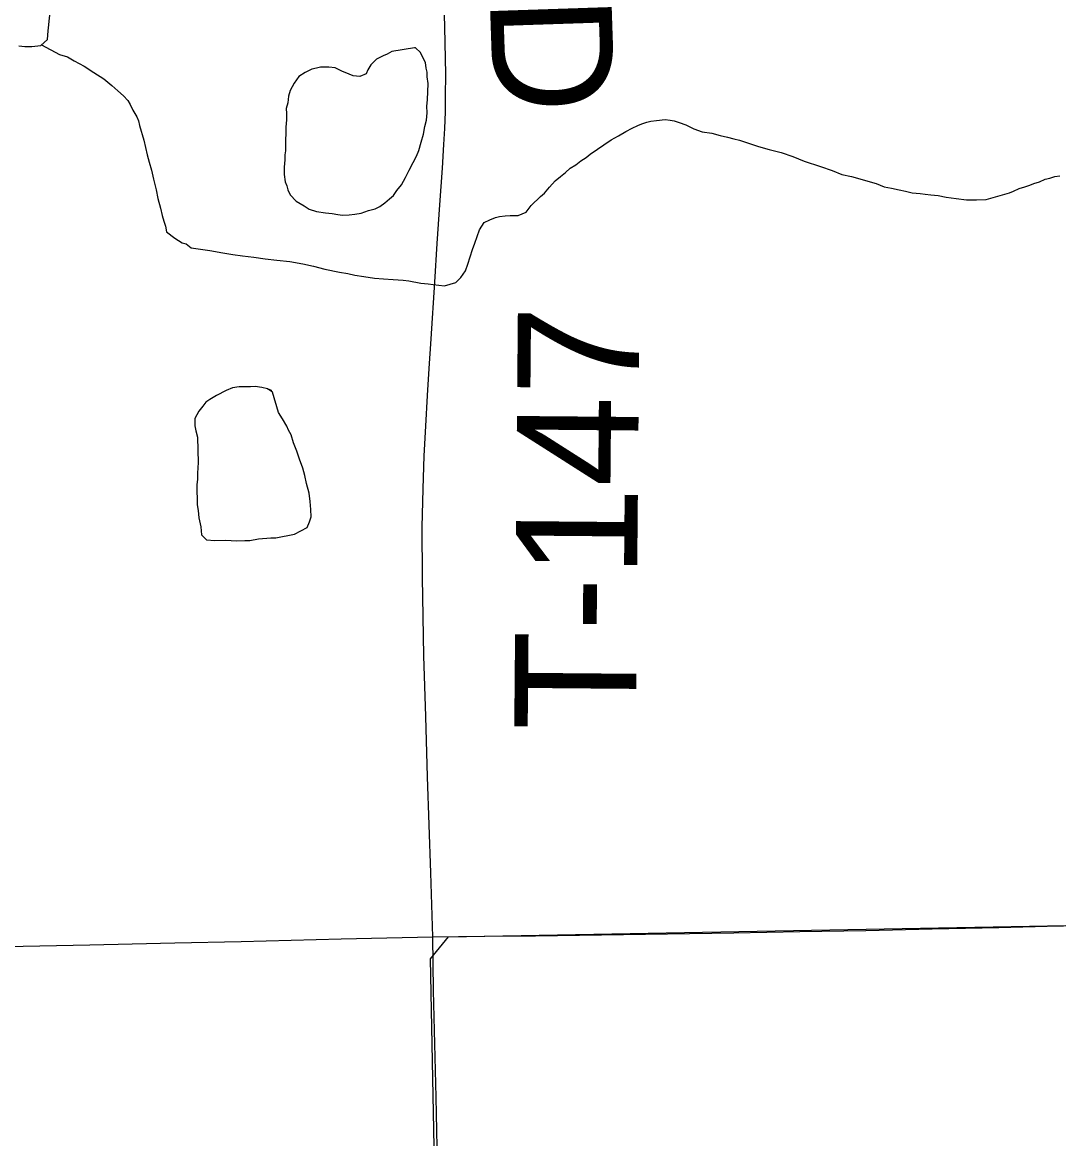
# Model space of a CAD drawing. Extents: x 103424 to 290657, y 38711 to 110967.
# Drawn here: x 214248.4707 to 214248.7129, y 40208.9868 to 40209.2475 of the extents above; entities that cross this region are included whole.
import ezdxf

# ---------------------------------------------------------------- set-up
doc = ezdxf.new("R2010")
doc.units = 0
for name, color, linetype in [('GM_X_County_Road', 7, 'Continuous'), ('GM_X_Minor_Lake', 7, 'Continuous'), ('GM_X_Minor_River', 7, 'Continuous'), ('GM_X_Rail_Line', 7, 'Continuous'), ('GM_X_Township_Road', 7, 'Continuous'), ('GM_X_Township_Road_Text', 7, 'Continuous')]:
    doc.layers.add(name, color=color, linetype=linetype)

msp = doc.modelspace()

# ---------------------------------------------------------------- linework, layer by layer
at = {"layer": 'GM_X_County_Road'}
for points in [[(214248.56665, 40209.03395), (214248.57864, 40209.03406), (214248.59062, 40209.03418), (214248.60605, 40209.03438), (214248.62148, 40209.03459), (214248.63701, 40209.03487), (214248.6524, 40209.03514), (214248.6678, 40209.03541), (214248.68333, 40209.03577), (214248.69886, 40209.03613), (214248.71022, 40209.03639), (214248.72159, 40209.03665)], [(214248.45543, 40209.03139), (214248.47096, 40209.03172), (214248.4865, 40209.03206), (214248.49644, 40209.03227), (214248.50638, 40209.03249), (214248.52191, 40209.03286), (214248.53356, 40209.03315), (214248.54521, 40209.03343), (214248.55593, 40209.03369), (214248.56665, 40209.03395)], [(214248.57097, 40208.77085), (214248.57127, 40208.77737), (214248.57132, 40208.78394), (214248.57136, 40208.79133), (214248.57125, 40208.80686), (214248.57119, 40208.8154), (214248.57113, 40208.82393), (214248.57107, 40208.83946), (214248.57103, 40208.84724), (214248.571, 40208.85501), (214248.57073, 40208.8685), (214248.57046, 40208.88199), (214248.57003, 40208.89579), (214248.56961, 40208.90959), (214248.56918, 40208.92512), (214248.56889, 40208.93564), (214248.5686, 40208.94616), (214248.56822, 40208.96169), (214248.56799, 40208.97132), (214248.56775, 40208.98094), (214248.5674, 40208.99648), (214248.56712, 40209.00894), (214248.56684, 40209.02141), (214248.56665, 40209.03395)]]:
    msp.add_lwpolyline(points, dxfattribs=at)
at = {"layer": 'GM_X_Minor_Lake'}
for points in [[(214248.46997, 40209.24204), (214248.4713, 40209.24187), (214248.47301, 40209.24189), (214248.4751, 40209.24211), (214248.4766, 40209.24346), (214248.47676, 40209.24555), (214248.47693, 40209.24688), (214248.47709, 40209.24859), (214248.47744, 40209.25049), (214248.47741, 40209.25239), (214248.4772, 40209.25409), (214248.47736, 40209.25618), (214248.47751, 40209.25846), (214248.47787, 40209.25998), (214248.47783, 40209.26264), (214248.47667, 40209.26395), (214248.47473, 40209.26639), (214248.47376, 40209.26789), (214248.47241, 40209.26921), (214248.47089, 40209.26937), (214248.46898, 40209.2703)], [(214248.56239, 40209.24154), (214248.55709, 40209.24069), (214248.55596, 40209.2401), (214248.55502, 40209.23971), (214248.55351, 40209.23892), (214248.5522, 40209.23757), (214248.55146, 40209.23642), (214248.5511, 40209.23546), (214248.54959, 40209.23487), (214248.54807, 40209.23503), (214248.54711, 40209.2354), (214248.54539, 40209.23613), (214248.54386, 40209.23686), (214248.54234, 40209.23703), (214248.54044, 40209.237), (214248.53949, 40209.23679), (214248.53836, 40209.23658), (214248.53685, 40209.2358), (214248.53535, 40209.23482), (214248.53423, 40209.23328), (214248.53331, 40209.23156), (214248.53296, 40209.23022), (214248.53279, 40209.2287), (214248.53243, 40209.22736), (214248.53245, 40209.22622), (214248.53248, 40209.2247), (214248.53232, 40209.22299), (214248.5322, 40209.21861), (214248.53222, 40209.21747), (214248.53205, 40209.21652), (214248.53207, 40209.21538), (214248.53191, 40209.21366), (214248.53194, 40209.21195), (214248.53215, 40209.21025), (214248.53255, 40209.2093), (214248.53276, 40209.20836), (214248.53334, 40209.20723), (214248.5347, 40209.20573), (214248.53662, 40209.20462)], [(214248.56239, 40209.24154), (214248.55709, 40209.24069), (214248.55596, 40209.2401), (214248.55502, 40209.23971), (214248.55351, 40209.23892), (214248.5522, 40209.23757), (214248.55146, 40209.23642), (214248.5511, 40209.23546), (214248.54959, 40209.23487), (214248.54807, 40209.23503), (214248.54711, 40209.2354), (214248.54539, 40209.23613), (214248.54386, 40209.23686), (214248.54234, 40209.23703), (214248.54044, 40209.237), (214248.53949, 40209.23679), (214248.53836, 40209.23658), (214248.53685, 40209.2358), (214248.53535, 40209.23482), (214248.53423, 40209.23328), (214248.53331, 40209.23156), (214248.53296, 40209.23022), (214248.53279, 40209.2287), (214248.53243, 40209.22736), (214248.53245, 40209.22622), (214248.53248, 40209.2247), (214248.53232, 40209.22299), (214248.5322, 40209.21861), (214248.53222, 40209.21747), (214248.53205, 40209.21652), (214248.53207, 40209.21538), (214248.53191, 40209.21366), (214248.53194, 40209.21195), (214248.53215, 40209.21025), (214248.53255, 40209.2093), (214248.53276, 40209.20836), (214248.53334, 40209.20723), (214248.5347, 40209.20573), (214248.53662, 40209.20462), (214248.53777, 40209.20388), (214248.53949, 40209.20333), (214248.54158, 40209.20299), (214248.5431, 40209.20282), (214248.54444, 40209.20265), (214248.54558, 40209.20248), (214248.5471, 40209.20251), (214248.54842, 40209.20272), (214248.54994, 40209.20293), (214248.55164, 40209.20353), (214248.55315, 40209.20394), (214248.55428, 40209.20453), (214248.55541, 40209.20531), (214248.55653, 40209.20628), (214248.55747, 40209.20705), (214248.55821, 40209.2082), (214248.55932, 40209.20955), (214248.56024, 40209.21128), (214248.56116, 40209.213), (214248.56208, 40209.21473), (214248.56282, 40209.21626), (214248.56336, 40209.2176), (214248.5639, 40209.21951), (214248.56444, 40209.22142), (214248.56479, 40209.22314), (214248.56514, 40209.22467), (214248.56531, 40209.22638), (214248.56528, 40209.2279), (214248.56544, 40209.22942), (214248.56557, 40209.23323), (214248.56535, 40209.23474), (214248.56533, 40209.23589), (214248.56513, 40209.23683), (214248.56492, 40209.23816), (214248.56433, 40209.23929), (214248.56374, 40209.24042), (214248.56258, 40209.24154), (214248.56239, 40209.24154)], [(214248.53662, 40209.20462), (214248.53777, 40209.20388), (214248.53949, 40209.20333), (214248.54158, 40209.20299), (214248.5431, 40209.20282), (214248.54444, 40209.20265), (214248.54558, 40209.20248), (214248.5471, 40209.20251), (214248.54842, 40209.20272), (214248.54994, 40209.20293), (214248.55164, 40209.20353), (214248.55315, 40209.20394), (214248.55428, 40209.20453), (214248.55541, 40209.20531), (214248.55653, 40209.20628), (214248.55747, 40209.20705), (214248.55821, 40209.2082), (214248.55932, 40209.20955), (214248.56024, 40209.21128), (214248.56116, 40209.213), (214248.56208, 40209.21473), (214248.56282, 40209.21626), (214248.56336, 40209.2176), (214248.5639, 40209.21951), (214248.56444, 40209.22142), (214248.56479, 40209.22314), (214248.56514, 40209.22467), (214248.56531, 40209.22638), (214248.56528, 40209.2279), (214248.56544, 40209.22942), (214248.56557, 40209.23323), (214248.56535, 40209.23474), (214248.56533, 40209.23589), (214248.56513, 40209.23683), (214248.56492, 40209.23816), (214248.56433, 40209.23929), (214248.56374, 40209.24042), (214248.56258, 40209.24154), (214248.56239, 40209.24154)], [(214248.52918, 40209.16115), (214248.52803, 40209.16189), (214248.52899, 40209.16153), (214248.52803, 40209.16189), (214248.5267, 40209.16225), (214248.52517, 40209.16242), (214248.52403, 40209.1624), (214248.5229, 40209.16238), (214248.52138, 40209.16235), (214248.51986, 40209.16214), (214248.51835, 40209.16155), (214248.51609, 40209.16037), (214248.51459, 40209.15939), (214248.51365, 40209.15881), (214248.51291, 40209.15784), (214248.51198, 40209.15669), (214248.51106, 40209.15496), (214248.51109, 40209.15325), (214248.51129, 40209.15211), (214248.5117, 40209.1506), (214248.51175, 40209.14756), (214248.5118, 40209.14471), (214248.51165, 40209.14224), (214248.51168, 40209.14071), (214248.51151, 40209.13957), (214248.51153, 40209.13786), (214248.51156, 40209.13634), (214248.51159, 40209.13482), (214248.5118, 40209.13349), (214248.51202, 40209.13179), (214248.51243, 40209.1297)], [(214248.52918, 40209.16115), (214248.52803, 40209.16189), (214248.52899, 40209.16153), (214248.52803, 40209.16189), (214248.5267, 40209.16225), (214248.52517, 40209.16242), (214248.52403, 40209.1624), (214248.5229, 40209.16238), (214248.52138, 40209.16235), (214248.51986, 40209.16214), (214248.51835, 40209.16155), (214248.51609, 40209.16037), (214248.51459, 40209.15939), (214248.51365, 40209.15881), (214248.51291, 40209.15784), (214248.51198, 40209.15669), (214248.51106, 40209.15496), (214248.51109, 40209.15325), (214248.51129, 40209.15211), (214248.5117, 40209.1506), (214248.51175, 40209.14756), (214248.5118, 40209.14471), (214248.51165, 40209.14224), (214248.51168, 40209.14071), (214248.51151, 40209.13957), (214248.51153, 40209.13786), (214248.51156, 40209.13634), (214248.51159, 40209.13482), (214248.5118, 40209.13349), (214248.51202, 40209.13179), (214248.51243, 40209.1297), (214248.51265, 40209.1278), (214248.51381, 40209.12668), (214248.51571, 40209.12652), (214248.51818, 40209.12656), (214248.52084, 40209.12642), (214248.52274, 40209.12645), (214248.52388, 40209.12647), (214248.52596, 40209.12688), (214248.52881, 40209.12712), (214248.52995, 40209.12714), (214248.5343, 40209.12797), (214248.53581, 40209.12875), (214248.53731, 40209.12954), (214248.53786, 40209.13088), (214248.53822, 40209.13203), (214248.53819, 40209.13374), (214248.53797, 40209.13563), (214248.53775, 40209.13753), (214248.53714, 40209.1398), (214248.53673, 40209.1417), (214248.53632, 40209.1434), (214248.53553, 40209.14548), (214248.53492, 40209.14737), (214248.53413, 40209.14926), (214248.53353, 40209.15115), (214248.53294, 40209.15228), (214248.53255, 40209.15322), (214248.53157, 40209.15492), (214248.53059, 40209.15642), (214248.52918, 40209.16115)], [(214248.51243, 40209.1297), (214248.51265, 40209.1278), (214248.51381, 40209.12668), (214248.51571, 40209.12652), (214248.51818, 40209.12656), (214248.52084, 40209.12642), (214248.52274, 40209.12645), (214248.52388, 40209.12647), (214248.52596, 40209.12688), (214248.52881, 40209.12712), (214248.52995, 40209.12714), (214248.5343, 40209.12797), (214248.53581, 40209.12875), (214248.53731, 40209.12954), (214248.53786, 40209.13088), (214248.53822, 40209.13203), (214248.53819, 40209.13374), (214248.53797, 40209.13563), (214248.53775, 40209.13753), (214248.53714, 40209.1398), (214248.53673, 40209.1417), (214248.53632, 40209.1434), (214248.53553, 40209.14548), (214248.53492, 40209.14737), (214248.53413, 40209.14926), (214248.53353, 40209.15115), (214248.53294, 40209.15228), (214248.53255, 40209.15322), (214248.53157, 40209.15492), (214248.53059, 40209.15642), (214248.52918, 40209.16115)]]:
    msp.add_lwpolyline(points, dxfattribs=at)
at = {"layer": 'GM_X_Minor_River'}
for points in [[(214248.47526, 40209.24226), (214248.47943, 40209.23999), (214248.48134, 40209.23945), (214248.48287, 40209.23852), (214248.48517, 40209.23723), (214248.48747, 40209.23575), (214248.48978, 40209.23427), (214248.4917, 40209.23278), (214248.49305, 40209.23147), (214248.4944, 40209.23035), (214248.49537, 40209.22922), (214248.49596, 40209.22828), (214248.49655, 40209.22696), (214248.49752, 40209.22546), (214248.49792, 40209.22451), (214248.49813, 40209.22338), (214248.49913, 40209.21997), (214248.49954, 40209.21827), (214248.49995, 40209.21656), (214248.50036, 40209.21486), (214248.50096, 40209.21297), (214248.50138, 40209.21088), (214248.50199, 40209.20842), (214248.5024, 40209.20634), (214248.50301, 40209.20407), (214248.50342, 40209.20236), (214248.50382, 40209.20104), (214248.50422, 40209.1999), (214248.50443, 40209.19858), (214248.50636, 40209.19709), (214248.50809, 40209.19598), (214248.50904, 40209.1958), (214248.51019, 40209.19487), (214248.51457, 40209.19418), (214248.51762, 40209.19366), (214248.5199, 40209.19332), (214248.52219, 40209.19297), (214248.52485, 40209.19264), (214248.52752, 40209.1923), (214248.53018, 40209.19197), (214248.53323, 40209.19164), (214248.53628, 40209.19111), (214248.53875, 40209.19058), (214248.54142, 40209.18987), (214248.54485, 40209.18916), (214248.54676, 40209.18882), (214248.54847, 40209.18846), (214248.55057, 40209.18812), (214248.55304, 40209.18778), (214248.55513, 40209.18762), (214248.55742, 40209.18747), (214248.5597, 40209.18732), (214248.56103, 40209.18715), (214248.56389, 40209.18662), (214248.5656, 40209.18646), (214248.56674, 40209.18629), (214248.56807, 40209.18612), (214248.56941, 40209.18595), (214248.57205, 40209.18676), (214248.57317, 40209.18792), (214248.57428, 40209.18946), (214248.57483, 40209.19099), (214248.57537, 40209.19271), (214248.57591, 40209.19443), (214248.57645, 40209.19596), (214248.577, 40209.19748), (214248.57754, 40209.19901), (214248.57865, 40209.20074), (214248.57997, 40209.20134), (214248.58129, 40209.20193), (214248.58224, 40209.20213), (214248.58356, 40209.20235), (214248.5847, 40209.20236), (214248.58565, 40209.20238), (214248.5866, 40209.2024), (214248.58849, 40209.20319), (214248.5896, 40209.20473), (214248.59184, 40209.20685), (214248.59278, 40209.20763), (214248.5939, 40209.20898), (214248.5952, 40209.21052), (214248.59651, 40209.21149), (214248.59763, 40209.21246), (214248.59876, 40209.21343), (214248.60007, 40209.21421), (214248.6012, 40209.21518), (214248.60251, 40209.21596), (214248.60345, 40209.21674), (214248.60833, 40209.22005), (214248.61002, 40209.22103), (214248.61172, 40209.22201), (214248.61322, 40209.22279), (214248.61454, 40209.22338), (214248.61549, 40209.22378), (214248.61662, 40209.22418), (214248.61756, 40209.22439), (214248.61889, 40209.2246), (214248.62097, 40209.22482), (214248.62212, 40209.22465), (214248.62307, 40209.22448), (214248.62422, 40209.22411)], [(214248.62422, 40209.22411), (214248.62574, 40209.22357), (214248.62766, 40209.22265), (214248.62957, 40209.22192), (214248.63185, 40209.22158), (214248.63376, 40209.22104), (214248.63548, 40209.22069), (214248.637, 40209.22033), (214248.63834, 40209.21997), (214248.64044, 40209.21925), (214248.64273, 40209.21852), (214248.64521, 40209.2178), (214248.64807, 40209.21709), (214248.65075, 40209.21618), (214248.65342, 40209.21509), (214248.65724, 40209.21382), (214248.65992, 40209.21291), (214248.66221, 40209.212), (214248.6645, 40209.21147), (214248.66641, 40209.21093), (214248.66832, 40209.21039), (214248.67022, 40209.20985), (214248.67213, 40209.20912), (214248.67385, 40209.20877), (214248.67557, 40209.20842), (214248.67709, 40209.20806), (214248.67862, 40209.20771), (214248.68052, 40209.20755), (214248.68166, 40209.20738), (214248.68299, 40209.20721), (214248.6847, 40209.20705), (214248.68661, 40209.2067), (214248.68889, 40209.20635), (214248.69137, 40209.20601), (214248.69365, 40209.20605), (214248.69592, 40209.20609), (214248.7014, 40209.2077), (214248.70235, 40209.2081), (214248.70367, 40209.20869), (214248.70499, 40209.20909), (214248.70612, 40209.20949), (214248.70707, 40209.20988), (214248.70839, 40209.21028), (214248.70971, 40209.21088), (214248.71084, 40209.21109), (214248.71198, 40209.21148), (214248.71311, 40209.21169)]]:
    msp.add_lwpolyline(points, dxfattribs=at)
at = {"layer": 'GM_X_Rail_Line'}
msp.add_lwpolyline([(214248.0834, 40208.75799), (214248.56474, 40208.77244), (214248.5708, 40208.7785), (214248.56614, 40209.02881), (214248.57034, 40209.03394), (214249.13766, 40209.04428), (214249.45554, 40209.04804), (214250.20657, 40209.06237), (214250.40695, 40208.9343), (214250.85343, 40208.92373), (214251.15406, 40208.91532)], dxfattribs=at)
at = {"layer": 'GM_X_Township_Road'}
msp.add_lwpolyline([(214248.56665, 40209.03395), (214248.56621, 40209.04888), (214248.56582, 40209.06007), (214248.56544, 40209.07126), (214248.565, 40209.08541), (214248.56455, 40209.09955), (214248.56438, 40209.1087), (214248.56421, 40209.11785), (214248.56416, 40209.1296), (214248.56441, 40209.13858), (214248.56465, 40209.14624), (214248.56504, 40209.15321), (214248.56543, 40209.16038), (214248.56582, 40209.16668), (214248.56626, 40209.17355), (214248.56714, 40209.18682), (214248.5677, 40209.19585), (214248.56826, 40209.20487), (214248.56894, 40209.21346), (214248.56923, 40209.21897), (214248.56948, 40209.22268), (214248.56958, 40209.22658), (214248.56963, 40209.23028), (214248.56968, 40209.23536), (214248.56948, 40209.24638), (214248.56928, 40209.25209)], dxfattribs=at)

# ---------------------------------------------------------------- texts
at = {"layer": 'GM_X_Township_Road_Text'}
for s, height, rotation, p in [('D', 0.02841, 271.9164, (214248.57995, 40209.25324)), ('T-147', 0.028409, 89.5007, (214248.61408, 40209.082))]:
    msp.add_text(s, height=height, rotation=rotation, dxfattribs=at).set_placement(p)

doc.saveas('drawing.dxf')
